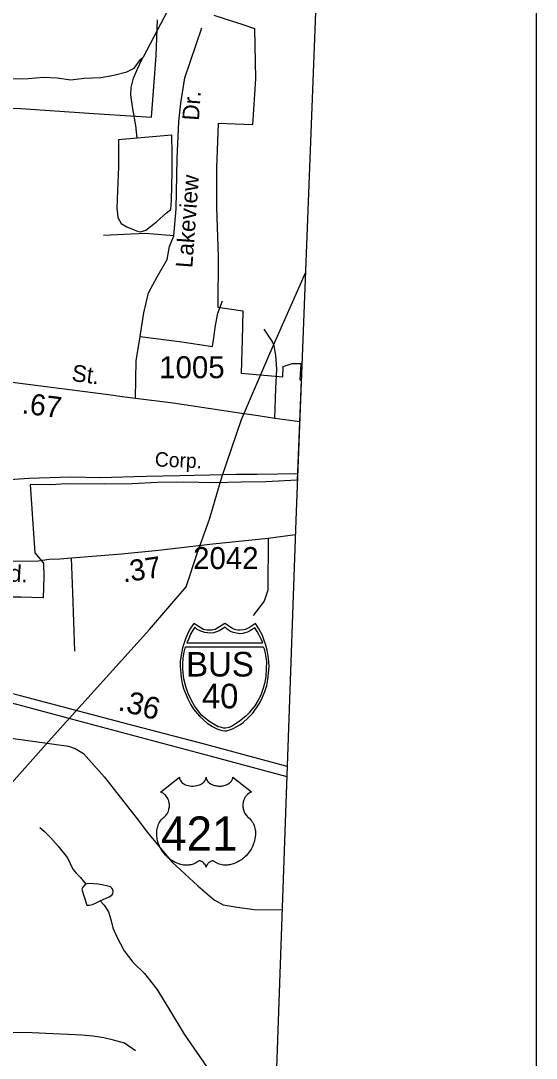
# Model space of a CAD drawing. Extents: x 1547597 to 1699558, y 810033 to 920809.
# Drawn here: x 1691198 to 1694129, y 857223 to 863125 of the extents above; entities that cross this region are included whole.
import ezdxf

# ---------------------------------------------------------------- set-up
doc = ezdxf.new("R2010")
doc.units = 0
for name, color, linetype in [('Exist Boundary Political City Limit New', 7, 'Continuous'), ('Exist Boundary Political CountyLine', 7, 'Continuous'), ('Exist Hydrographic Misc Water Feature', 7, 'Continuous'), ('Exist Railroad Mainline', 7, 'Continuous'), ('Exist Railroad Mainline Label', 7, 'Continuous'), ('Exist Road Non-System Type 51', 7, 'Continuous'), ('Exist Road Non-System Type 51 Label', 7, 'Continuous'), ('Exist Road Primary Interstate Divided Center Attributed', 7, 'Continuous'), ('Exist Road Primary Interstate Mileage Hundredths English Label', 7, 'Continuous'), ('Exist Road Primary Interstate Shield CELL', 7, 'Continuous'), ('Exist Road Primary Interstate Shield Number Label', 7, 'Continuous'), ('Exist Road Primary US Shield CELL', 7, 'Continuous'), ('Exist Road Primary US Shield Number Label', 7, 'Continuous'), ('Exist Road Secondary Mileage Hundredths English Label', 7, 'Continuous'), ('Exist Road Secondary Type 51 Attributed', 7, 'Continuous'), ('Exist Road Secondary Type 51 Label', 7, 'Continuous'), ('Exist Road Secondary Type 51 Number Label', 7, 'Continuous'), ('Exist Utilities Electrical Transmission Line', 7, 'Continuous'), ('Map Preparation Boundary City Limit Buffer Line', 7, 'Continuous'), ('Map Preparation Inset Cut Line', 7, 'Continuous')]:
    doc.layers.add(name, color=color, linetype=linetype)

msp = doc.modelspace()

# ---------------------------------------------------------------- linework, layer by layer
at = {"layer": 'Exist Boundary Political City Limit New'}
for points in [[(1688828.2, 864245.9), (1688772.5, 862802.9), (1689190, 862760.8), (1689456.5, 862742.9), (1689620.6, 862727.9), (1689893.4, 862707.5), (1689892.6, 862707.5), (1690110, 862695.4), (1690337.7, 862679.8), (1690514, 862667.7), (1690763.4, 862644.6), (1690987.2, 862631.6), (1691198.6, 862625.1), (1691612.3, 862596.4), (1691941.3, 862575.4), (1691967.1, 862925.6), (1691975.7, 863129.4)], [(1692296.2, 863156.3), (1692465.7, 863100.6), (1692526.6, 863080.6), (1692532.4, 862793.6), (1692515.2, 862532.4), (1692320, 862541), (1692311.4, 862288.4), (1692311.4, 862061.7), (1692321, 861784.3), (1692317.4, 861496.2), (1692461.2, 861473.6), (1692456.9, 861310.2), (1692450.5, 861119.8), (1692688.6, 861098.5), (1692689.9, 861158), (1692741, 861174.5), (1692789.4, 861174.4), (1692785, 861081.6), (1692792.4, 861080.6), (1692770.3, 860511.1)], [(1692770.3, 860511.1), (1692591.4, 860502.7), (1692590.6, 860502.8), (1692451.1, 860500.7), (1692297.8, 860495.7), (1692122.2, 860499.9), (1691975.4, 860498), (1691832.6, 860490.4), (1691675.4, 860488.7), (1691455.4, 860491.4), (1691369, 860484.7), (1691250.8, 860487.6), (1691278.2, 860098.4), (1691326.8, 860039.4), (1691329.1, 859960.7), (1691325.5, 859841.3), (1691261.1, 859843.6), (1691199.9, 859845.6), (1691118.6, 859845.1)]]:
    msp.add_lwpolyline(points, dxfattribs=at)
at = {"layer": 'Exist Boundary Political CountyLine'}
msp.add_lwpolyline([(1693532.8, 878638.3), (1693519.9, 877349.9), (1693492, 876609.6), (1693453.8, 875667.6), (1693430.2, 875135.3), (1693375.3, 874115.3), (1693330.7, 873313.6), (1693283.8, 872475.6), (1693250.6, 871813.5), (1693208.1, 871017.3), (1693160.5, 870131.4), (1693122.4, 869369.3), (1693086.5, 868609.1), (1693046.7, 867715.1), (1693006.5, 866759), (1692985.5, 866061), (1692761.5, 860283.7), (1692552.7, 854372.1), (1692258.3, 846140.6), (1691699.3, 830912), (1691456.7, 824436.5)], dxfattribs=at)
at = {"layer": 'Exist Hydrographic Misc Water Feature'}
for points in [[(1692463.5, 863988), (1692233.4, 863570.1), (1692051.3, 863217.4), (1691893.4, 862918.2)], [(1690873.4, 862764.2), (1690918.9, 862764.1), (1690986.9, 862766), (1691153.3, 862794.7), (1691239.3, 862796.2), (1691327.2, 862804.2), (1691405.3, 862799.4), (1691483.1, 862788.7), (1691557.5, 862798.7), (1691653.5, 862802.5), (1691727.7, 862815.8), (1691801.7, 862833.1), (1691841.9, 862855.3), (1691878.3, 862904.6), (1691893.4, 862918.2)], [(1691859.5, 862457), (1691852.1, 862528.5), (1691834.8, 862623.2), (1691823, 862703), (1691825.3, 862744.9), (1691839.5, 862798.7), (1691863.9, 862854.9), (1691884.2, 862901.2), (1691893.4, 862918.2)], [(1691859.5, 862457), (1691753.7, 862447.6), (1691752.8, 862293.3), (1691748.2, 862157.2), (1691743.5, 862058.8), (1691747.4, 862026.8), (1691749.4, 862005.3), (1691769.1, 861971.3), (1691800, 861951.8), (1691833, 861938.8), (1691854.9, 861930.2), (1691879.1, 861924.7), (1691908.9, 861934), (1691971.3, 861983.6), (1692025.7, 862031.8), (1692051.7, 862051.8), (1692053.9, 862103.3), (1692058.7, 862265.7), (1692057.6, 862367.6), (1692056, 862474.3), (1691859.5, 862457)], [(1691305.2, 858535.7), (1691331.1, 858515.5), (1691366.8, 858479.5), (1691410.5, 858428.6), (1691464, 858362.6), (1691477.7, 858330.3), (1691493.4, 858298), (1691512.1, 858275.5), (1691537.3, 858250.4), (1691568.5, 858213.6)], [(1691568.5, 858213.6), (1691562.6, 858209.6), (1691549.2, 858195.1), (1691544.5, 858183.7), (1691574, 858093.7), (1691587.9, 858093.4), (1691605.6, 858098), (1691626.2, 858107.4), (1691648.7, 858118.4)], [(1691648.7, 858118.4), (1691700.9, 858141.9), (1691716.3, 858150.7), (1691720.3, 858158.8), (1691722.4, 858172.7), (1691720.6, 858182.6), (1691716.4, 858190.9), (1691707.3, 858197.7), (1691692.6, 858202.8), (1691661.3, 858209.2), (1691638.2, 858213.9), (1691612.5, 858215.1), (1691592.5, 858218), (1691572.5, 858216), (1691568.5, 858213.6)], [(1691648.7, 858118.4), (1691672.1, 858093.3), (1691695.8, 858055.1), (1691709.5, 858013), (1691721.3, 857965.1), (1691743, 857914.6), (1691784.7, 857834.2), (1691834.3, 857770), (1691902.1, 857705.4), (1691971.5, 857617), (1692037.1, 857508.9), (1692126.3, 857360.3), (1692253.4, 857175.5), (1692295.7, 857094.2)]]:
    msp.add_lwpolyline(points, dxfattribs=at)
at = {"layer": 'Exist Railroad Mainline'}
msp.add_lwpolyline([(1691106.8, 860513.3), (1691243.9, 860522.8), (1691481.2, 860529.6), (1691646.4, 860527.4), (1691910.6, 860534.6), (1692100.5, 860538.2), (1692271.8, 860541), (1692422.6, 860545.5), (1692542.7, 860544.9), (1692658.5, 860547.3), (1692771.8, 860549.4)], dxfattribs=at)
at = {"layer": 'Exist Road Non-System Type 51'}
for points in [[(1692067.4, 861900.5), (1692080.7, 862054), (1692087.4, 862340.9), (1692097.4, 862551.1), (1692107.4, 862656.4), (1692130.7, 862799.9), (1692227.4, 863083.4)], [(1692067.4, 861900.5), (1691904.1, 861913.9), (1691667.4, 861903.9)], [(1691877.5, 861327.7), (1691897.4, 861463.5), (1691924.1, 861576.9), (1691974.1, 861667), (1692030.7, 861767.1), (1692044.1, 861840.5), (1692067.4, 861900.5)], [(1691877.5, 861327.7), (1692114.2, 861297.7), (1692287.5, 861271), (1692294.2, 861307.7), (1692304.2, 861391.1), (1692317.5, 861461.2), (1692344.2, 861531.2)], [(1692641.6, 860864.6), (1692647.5, 861034.6), (1692654, 861140.5), (1692647.5, 861221.6), (1692637, 861284.4), (1692624.2, 861307.6), (1692581.4, 861370.5)], [(1691850.8, 860977.3), (1691854.2, 861190.9), (1691877.5, 861327.7)], [(1692604.3, 860182), (1692603.3, 859885.9), (1692582.2, 859822.5), (1692518.9, 859741.5)], [(1691505.7, 859539.3), (1691494.4, 859871.7), (1691486.4, 860070)], [(1690867, 859082.2), (1690986.7, 859063.9), (1691266.8, 859026.9), (1691468.7, 858999.2), (1691506.5, 858985.5), (1691554.9, 858956.7), (1691673.9, 858822), (1691859.7, 858585.1), (1691917.7, 858506.8), (1692056.5, 858340.2), (1692205.3, 858203.9), (1692297.9, 858124), (1692348.3, 858096.2), (1692416.4, 858083.6), (1692524.6, 858070.1), (1692683.2, 858067.4)], [(1691849.9, 857265.2), (1691786.7, 857308.5), (1691725, 857325.7), (1691669.2, 857338.9), (1691607.4, 857348.1), (1691545.5, 857355.4), (1691469.5, 857358.9), (1691379.5, 857362.8), (1691261.6, 857367.1), (1691103.5, 857370.4), (1690915.7, 857386.2)]]:
    msp.add_lwpolyline(points, dxfattribs=at)
at = {"layer": 'Exist Road Primary Interstate Divided Center Attributed'}
for points in [[(1692712, 858882.2), (1692249.1, 859008), (1691841.9, 859114.6), (1691196, 859283.8), (1691136.4, 859300.1), (1691007.1, 859335.6), (1690869.7, 859372.5)], [(1690870.3, 859313.7), (1690989.3, 859284.9), (1691209.7, 859227.4), (1691484.3, 859154.1), (1692279.4, 858942.3), (1692710, 858826.1)]]:
    msp.add_lwpolyline(points, dxfattribs=at)
at = {"layer": 'Exist Road Primary Interstate Shield CELL'}
for points in [[(1692357.2, 859085.5), (1692366.7, 859086.4), (1692379.5, 859088.9), (1692391.8, 859092.9), (1692405.9, 859099.2), (1692426.8, 859110.7), (1692443.5, 859120.5), (1692462.9, 859133.5), (1692489, 859157.2), (1692515, 859184.6), (1692538, 859215.7), (1692556.3, 859244.7), (1692572.4, 859277.8), (1692585.8, 859308.8), (1692596.5, 859344.1), (1692603.5, 859378.3), (1692607.1, 859414), (1692609.5, 859453.6), (1692606.8, 859498.1), (1692599, 859543.7), (1692591.8, 859572.1), (1692580.7, 859606), (1692571.7, 859627.7), (1692550.9, 859666.1), (1692532.2, 859695.7), (1692504.9, 859676.5), (1692487.2, 859667.1), (1692476.3, 859662.2), (1692465.2, 859660), (1692444.7, 859657.6), (1692431.8, 859658.1), (1692419.8, 859660.8), (1692409.7, 859663), (1692401.5, 859667.1), (1692357.2, 859695.7), (1692313, 859667.1), (1692303.7, 859662.8), (1692294.2, 859660.8), (1692285, 859658.3), (1692269.9, 859657.6), (1692258.3, 859657.9), (1692246.4, 859660), (1692237.1, 859662), (1692226.6, 859667.1), (1692181.4, 859695.7), (1692163.7, 859670), (1692149.2, 859644.6), (1692133.9, 859608.7), (1692124.3, 859580.8), (1692117.5, 859557.9), (1692109.2, 859516), (1692104.9, 859479.4), (1692104.1, 859453.6), (1692108.9, 859389.1), (1692115.9, 859354.7), (1692123.1, 859326.9), (1692147, 859266.9), (1692164.9, 859233.3), (1692180.3, 859209.1), (1692201.9, 859182), (1692213.6, 859169), (1692258.4, 859129.8), (1692288.3, 859109.4), (1692312.2, 859096.5), (1692323.5, 859092.2), (1692341.1, 859087.3)], [(1692186.8, 859675), (1692175.8, 859658), (1692163.1, 859635.2), (1692153, 859611.5), (1692142.6, 859585.4), (1692574.2, 859585.2), (1692564.2, 859607.6), (1692553.4, 859630.2), (1692542.1, 859650.7), (1692528.4, 859670.6), (1692504.2, 859655.4), (1692486.6, 859647), (1692472.4, 859642.2), (1692460.4, 859639.5), (1692441.8, 859638), (1692433.5, 859638.5), (1692407.6, 859644.4), (1692390, 859651.5), (1692373.3, 859662.7), (1692359.8, 859675.4), (1692325.6, 859654.7), (1692310.5, 859648), (1692293, 859643.6), (1692273.9, 859641.2), (1692244.5, 859644.4), (1692221.4, 859652.3), (1692201.5, 859662.7)], [(1692576.7, 859563.9), (1692581.4, 859551.7), (1692587.7, 859524.7), (1692591.1, 859503.8), (1692594.5, 859479.9), (1692593.3, 859438.7), (1692591.3, 859396.1), (1692587.4, 859370.9), (1692582.2, 859348), (1692575, 859322.5), (1692563.5, 859288.7), (1692547.6, 859260), (1692527.7, 859228.2), (1692506.2, 859200.4), (1692496.9, 859188.8), (1692479.2, 859170.1), (1692447, 859144.3), (1692423.4, 859126.7), (1692395.3, 859110), (1692380.9, 859103.7), (1692364.3, 859100.2), (1692350.6, 859101.1), (1692334, 859105.6), (1692320.5, 859109.2), (1692291.1, 859125.2), (1692267.2, 859141.1), (1692227.4, 859173.7), (1692206, 859198.8), (1692185.9, 859228.2), (1692168.1, 859258.3), (1692149, 859298), (1692135.5, 859337.9), (1692125.8, 859381), (1692119.2, 859433.6), (1692118.4, 859465.7), (1692120.4, 859496.5), (1692123.3, 859512.7), (1692127.2, 859532.7), (1692135.1, 859563.7)]]:
    msp.add_lwpolyline(points, close=True, dxfattribs=at)
at = {"layer": 'Exist Road Primary US Shield CELL'}
msp.add_lwpolyline([(1692099.4, 858822), (1692099.7, 858817.6), (1692100.7, 858812.4), (1692101.5, 858809.7), (1692104, 858804.6), (1692108, 858798.5), (1692113.6, 858792.5), (1692120, 858787.3), (1692124.2, 858784.5), (1692131.5, 858780.6), (1692139.7, 858777.2), (1692148.9, 858774.5), (1692158.2, 858772.7), (1692168.5, 858771.5), (1692178.6, 858771.3), (1692189.5, 858772.2), (1692201.5, 858774.5), (1692207.1, 858775.9), (1692213.3, 858778.1), (1692219.1, 858780.5), (1692225.5, 858783.8), (1692230.5, 858787.1), (1692234.5, 858790), (1692240.2, 858795.4), (1692244.7, 858801), (1692246.5, 858804.1), (1692248.2, 858807.1), (1692250.4, 858813.5), (1692251, 858816.4), (1692251.5, 858822.3), (1692251.8, 858817.3), (1692252.3, 858814.2), (1692253.2, 858811.2), (1692254.4, 858808), (1692256.7, 858803.5), (1692259.2, 858799.7), (1692263.9, 858794.1), (1692266.9, 858791.4), (1692269.6, 858789.2), (1692276.8, 858784.2), (1692285.2, 858779.9), (1692289.4, 858778.1), (1692293.6, 858776.6), (1692299, 858775), (1692304.6, 858773.7), (1692310.2, 858772.7), (1692315.8, 858771.9), (1692321.6, 858771.5), (1692326.3, 858771.3), (1692332.1, 858771.4), (1692337.4, 858771.7), (1692342.9, 858772.4), (1692348.9, 858773.4), (1692353.7, 858774.4), (1692360.1, 858776.1), (1692365.9, 858778.2), (1692371, 858780.4), (1692377.6, 858783.8), (1692382.9, 858787.2), (1692386.8, 858790.3), (1692391.4, 858794.6), (1692395.8, 858799.7), (1692398.4, 858803.4), (1692400.2, 858807.2), (1692401.9, 858811.2), (1692403, 858815.5), (1692403.5, 858819.2), (1692403.6, 858822.4), (1692509.8, 858737.7), (1692507.3, 858736.7), (1692501.6, 858733.9), (1692497, 858731.2), (1692489.7, 858726.1), (1692486.5, 858723.2), (1692483.4, 858720.3), (1692480.5, 858717.1), (1692478, 858714.2), (1692474.9, 858709.9), (1692472.1, 858705.7), (1692469.4, 858700.9), (1692467.4, 858696.9), (1692464.2, 858688.3), (1692462.6, 858682.9), (1692461.6, 858678.3), (1692460.4, 858668.9), (1692460, 858664.3), (1692460, 858659.9), (1692460.3, 858655.2), (1692460.7, 858650.6), (1692461.5, 858645.9), (1692462.3, 858641.8), (1692463.6, 858636.7), (1692465.5, 858630.8), (1692467.8, 858625.1), (1692472.7, 858615.9), (1692478.9, 858606.4), (1692483.4, 858601.2), (1692487.8, 858596.6), (1692494.3, 858591.1), (1692497.9, 858588), (1692502, 858583.9), (1692508.6, 858576.2), (1692511.3, 858572.5), (1692514, 858568.4), (1692516.6, 858564.2), (1692519.1, 858559.7), (1692521.1, 858555.8), (1692524.8, 858546.6), (1692527.5, 858537.8), (1692528.8, 858533.1), (1692530.8, 858522.7), (1692531.5, 858517.6), (1692532.3, 858507.4), (1692532.4, 858495.1), (1692531.4, 858483.4), (1692529.2, 858469.8), (1692527.4, 858461.6), (1692524.6, 858452.1), (1692521.9, 858443.9), (1692517.1, 858431.8), (1692512.8, 858423), (1692507.2, 858412.7), (1692503.3, 858406.5), (1692498.9, 858399.8), (1692493.3, 858392.2), (1692486.8, 858384), (1692478.9, 858375.4), (1692472.6, 858369.1), (1692464.3, 858361.6), (1692459.3, 858357.5), (1692452.1, 858352.1), (1692442.3, 858345.6), (1692432.7, 858340), (1692424.5, 858335.8), (1692417.2, 858332.6), (1692407.8, 858329.1), (1692392.1, 858324.7), (1692386.4, 858323.5), (1692379.6, 858322.5), (1692373.2, 858321.9), (1692367.1, 858321.5), (1692358.8, 858321.5), (1692350.6, 858322.1), (1692342.8, 858323.3), (1692334.7, 858325), (1692326.2, 858327.5), (1692318.5, 858330.5), (1692310.7, 858334.3), (1692297.6, 858342.6), (1692293.8, 858344.6), (1692291.7, 858345.2), (1692286.6, 858345.4), (1692281.8, 858344.4), (1692276.9, 858342.5), (1692274, 858340.9), (1692270, 858338.3), (1692267, 858336), (1692263.4, 858332.5), (1692260.9, 858329.6), (1692259, 858327.4), (1692255.3, 858321.5), (1692253.9, 858318.8), (1692252.6, 858315.2), (1692251.4, 858309.9), (1692249.7, 858316.6), (1692247.7, 858320.9), (1692245.5, 858324.7), (1692243.1, 858328), (1692239.4, 858332.3), (1692236.1, 858335.5), (1692232.1, 858338.8), (1692227.8, 858341.4), (1692224.4, 858343.1), (1692221.2, 858344.3), (1692217.4, 858345.3), (1692214.3, 858345.5), (1692211.7, 858345.4), (1692208.2, 858344.6), (1692203.4, 858341.2), (1692198.8, 858338), (1692193.8, 858335), (1692187.9, 858331.8), (1692183.6, 858329.8), (1692178.5, 858327.8), (1692172.4, 858325.8), (1692165.9, 858324.1), (1692159.2, 858322.8), (1692153.3, 858321.8), (1692147, 858321.3), (1692141.3, 858321.1), (1692135.3, 858321.1), (1692129.7, 858321.6), (1692123.2, 858322.1), (1692115.2, 858323.3), (1692108.5, 858324.8), (1692101.5, 858326.7), (1692094.3, 858329), (1692086.6, 858331.9), (1692076.9, 858336.1), (1692070.2, 858339.6), (1692059.6, 858345.7), (1692047.2, 858354.3), (1692037.8, 858361.9), (1692030.9, 858368.1), (1692020.8, 858378.4), (1692014.9, 858385.1), (1692005.6, 858397.2), (1691999.6, 858405.9), (1691995.7, 858412.3), (1691990.1, 858422.6), (1691987, 858429.1), (1691983, 858438.5), (1691979.8, 858447.1), (1691977.1, 858455.3), (1691975.7, 858460.5), (1691973.7, 858469.6), (1691972.5, 858476.1), (1691971.3, 858484.9), (1691970.7, 858494.3), (1691970.5, 858502.9), (1691970.7, 858510), (1691971.6, 858518.4), (1691973, 858527.2), (1691974.7, 858534.8), (1691976.2, 858540.3), (1691978.5, 858547), (1691981.5, 858554.3), (1691985, 858561.3), (1691988.3, 858567.2), (1691992.5, 858573.5), (1691996.7, 858578.8), (1692002.1, 858584.7), (1692007.8, 858590.1), (1692012.9, 858594.3), (1692019.1, 858600.3), (1692022.3, 858604), (1692026.1, 858609.1), (1692029.2, 858613.8), (1692031.7, 858618), (1692034.9, 858624.2), (1692036.8, 858628.9), (1692039.3, 858636), (1692040.5, 858641), (1692041.8, 858647.5), (1692042.6, 858653.6), (1692042.9, 858661.2), (1692042.7, 858667.5), (1692041.9, 858674.8), (1692040.5, 858681.9), (1692038.9, 858688), (1692036.2, 858695), (1692033.8, 858700.2), (1692029.7, 858707.2), (1692025.2, 858713.6), (1692020.5, 858718.9), (1692015.8, 858723.6), (1692011.3, 858727.1), (1692007, 858730.2), (1692001.6, 858733.5), (1691996.4, 858736.1), (1691993.1, 858737.4)], close=True, dxfattribs=at)
at = {"layer": 'Exist Road Secondary Type 51 Attributed'}
for points in [[(1689381.3, 861289.1), (1689619.7, 861265.8), (1689836.7, 861241.3), (1690192.9, 861181.3), (1690306.7, 861168), (1690356.6, 861161.6), (1690608.4, 861134.7), (1690834, 861106.3), (1691013.9, 861086.5), (1691696.9, 860999), (1691774.8, 860988), (1691850.8, 860977.3), (1692064.4, 860950.9), (1692427.9, 860896.9), (1692547.8, 860879.7), (1692641.6, 860864.6), (1692785.4, 860844.5)], [(1690892.1, 860074), (1691072.7, 860056), (1691168.7, 860050.1), (1691297.3, 860052.3), (1691358.2, 860062.6), (1691420.2, 860063.3), (1691486.4, 860070), (1691652.8, 860082.6), (1691770.7, 860093.1), (1691979.9, 860114), (1692289.2, 860149.3), (1692604.3, 860182), (1692758.6, 860201.8)]]:
    msp.add_lwpolyline(points, dxfattribs=at)
at = {"layer": 'Exist Utilities Electrical Transmission Line'}
msp.add_lwpolyline([(1689793.7, 857212), (1690152.4, 857632.1), (1690539.5, 858088.1), (1690833.3, 858435), (1691052.1, 858684.7), (1691388.3, 859061), (1691929.2, 859661.4), (1692137.9, 859905.1), (1692199.9, 860094.5), (1692270.1, 860289.8), (1692340.8, 860529.1), (1692452.5, 860856), (1692614.6, 861232.3), (1692816.1, 861691.3)], dxfattribs=at)
at = {"layer": 'Map Preparation Boundary City Limit Buffer Line'}
for points in [[(1688828.2, 864245.9), (1688772.5, 862802.9), (1689190, 862760.8), (1689456.5, 862742.9), (1689620.6, 862727.9), (1689893.4, 862707.5), (1689892.6, 862707.5), (1690110, 862695.4), (1690337.7, 862679.8), (1690514, 862667.7), (1690763.4, 862644.6), (1690987.2, 862631.6), (1691198.6, 862625.1), (1691612.3, 862596.4), (1691941.3, 862575.4), (1691967.1, 862925.6), (1691975.7, 863129.4)], [(1692296.2, 863156.3), (1692465.7, 863100.6), (1692526.6, 863080.6), (1692532.4, 862793.6), (1692515.2, 862532.4), (1692320, 862541), (1692311.4, 862288.4), (1692311.4, 862061.7), (1692321, 861784.3), (1692317.4, 861496.2), (1692461.2, 861473.6), (1692456.9, 861310.2), (1692450.5, 861119.8), (1692688.6, 861098.5), (1692689.9, 861158), (1692741, 861174.5), (1692789.4, 861174.4), (1692785, 861081.6), (1692792.4, 861080.6), (1692770.3, 860511.1)], [(1692770.3, 860511.1), (1692591.4, 860502.7), (1692590.6, 860502.8), (1692451.1, 860500.7), (1692297.8, 860495.7), (1692122.2, 860499.9), (1691975.4, 860498), (1691832.6, 860490.4), (1691675.4, 860488.7), (1691455.4, 860491.4), (1691369, 860484.7), (1691250.8, 860487.6), (1691278.2, 860098.4), (1691326.8, 860039.4), (1691329.1, 859960.7), (1691325.5, 859841.3), (1691261.1, 859843.6), (1691199.9, 859845.6), (1691118.6, 859845.1)]]:
    msp.add_lwpolyline(points, dxfattribs=at)
at = {"layer": 'Map Preparation Inset Cut Line'}
msp.add_lwpolyline([(1694128.9, 831307.2), (1633724, 831307.2), (1633724, 874749.3), (1694128.9, 874749.3)], close=True, dxfattribs=at)

# ---------------------------------------------------------------- texts
at = {"layer": 'Exist Railroad Mainline Label'}
msp.add_text('Corp.', height=82.02, rotation=357.61131, dxfattribs=at).set_placement((1691958.7, 860589.9))
at = {"layer": 'Exist Road Non-System Type 51 Label'}
for s, rotation, p in [('Dr.', 86.21263, (1692210.6, 862554.4)), ('Lakeview', 85.83823, (1692173, 861716.3))]:
    msp.add_text(s, height=95, rotation=rotation, dxfattribs=at).set_placement(p)
at = {"layer": 'Exist Road Primary Interstate Mileage Hundredths English Label'}
msp.add_text('.36', height=125, rotation=345.3324, dxfattribs=at).set_placement((1691745.4, 859204.5))
at = {"layer": 'Exist Road Primary Interstate Shield Number Label'}
for s, p in [('BUS', (1692137.8, 859394.5)), ('40', (1692227.2, 859213.2))]:
    msp.add_text(s, height=140, dxfattribs=at).set_placement(p)
at = {"layer": 'Exist Road Primary US Shield Number Label'}
msp.add_text('421', height=195, dxfattribs=at).set_placement((1691995.5, 858403.3))
at = {"layer": 'Exist Road Secondary Mileage Hundredths English Label'}
for s, rotation, p in [('.67', 352.69952, (1691200.1, 860892)), ('.37', 8.20521, (1691781.2, 859929))]:
    msp.add_text(s, height=120, rotation=rotation, dxfattribs=at).set_placement(p)
at = {"layer": 'Exist Road Secondary Type 51 Label'}
for s, rotation, p in [('St.', 352.69952, (1691483.7, 861075.9)), ('Rd.', 356.48377, (1691037.9, 859941.3))]:
    msp.add_text(s, height=95, rotation=rotation, dxfattribs=at).set_placement(p)
at = {"layer": 'Exist Road Secondary Type 51 Number Label'}
for s, p in [('1005', (1691985.1, 861091.3)), ('2042', (1692177.9, 860005.8))]:
    msp.add_text(s, height=125, dxfattribs=at).set_placement(p)

doc.saveas('drawing.dxf')
